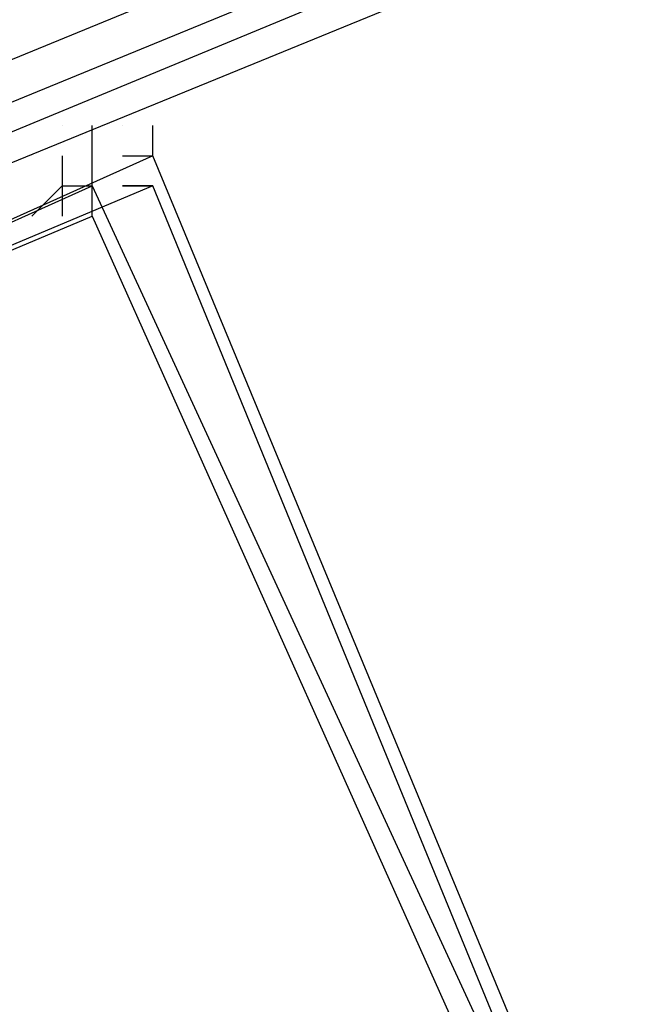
# Model space of a CAD drawing. Header units: feet. Extents: x -79 to 198, y -22 to 181.
# Tile 576 of 656: x 44.728 to 45.007, y 144.857 to 145.291. Entities that reach past the tile are written whole.
import ezdxf

# ---------------------------------------------------------------- set-up
doc = ezdxf.new("R2010")
doc.units = ezdxf.units.FT
doc.layers.add('A-LINEA', color=7, linetype='CONTINUOUS')

msp = doc.modelspace()

# ---------------------------------------------------------------- linework, layer by layer
at = {"layer": 'A-LINEA'}
for p, q in [((44.7467, 145.2444), (44.7467, 145.2444)), ((44.7467, 145.2444), (44.7467, 145.2444)), ((44.7333, 145.2311), (44.7333, 145.2311)), ((44.7333, 145.2311), (44.7333, 145.2311)), ((44.7333, 145.2311), (44.7333, 145.2311)), ((44.7333, 145.2311), (44.7333, 145.2311)), ((44.76, 145.2178), (44.76, 145.2178)), ((44.76, 145.2178), (44.76, 145.2178))]:
    msp.add_line(p, q, dxfattribs=at)
for points in [[(44.6533, 145.2444), (48.2933, 146.7378), (48.3067, 146.7378), (48.3067, 146.7244), (44.6667, 145.2311), (44.6533, 145.2311), (44.6533, 145.2444)], [(44.6533, 145.2444), (48.2933, 146.7378), (48.3067, 146.7378), (48.3067, 146.7244), (44.6667, 145.2311), (44.6533, 145.2311), (44.6533, 145.2444)], [(44.6667, 145.2178), (48.3067, 146.7244), (48.32, 146.7111), (48.32, 146.6978), (44.6667, 145.2044), (44.6667, 145.2178)], [(44.6667, 145.2178), (48.3067, 146.7244), (48.32, 146.7111), (48.32, 146.6978), (44.6667, 145.2044), (44.6667, 145.2178)], [(44.7467, 145.2444), (44.7467, 145.2444), (44.7467, 145.2444), (44.7467, 145.2444)], [(44.7467, 145.2444), (44.7467, 145.2444), (44.7467, 145.2444), (44.7467, 145.2444)], [(44.76, 145.2444), (44.76, 145.2444), (44.76, 145.2444)], [(44.76, 145.2044), (44.76, 145.2178), (44.76, 145.2178), (44.76, 145.2178), (44.76, 145.2178), (44.76, 145.2178), (44.76, 145.2311), (44.76, 145.2311), (44.76, 145.2444), (44.76, 145.2444)], [(44.76, 145.2444), (44.76, 145.2444), (44.76, 145.2444)], [(44.76, 145.2044), (44.76, 145.2178), (44.76, 145.2178), (44.76, 145.2178), (44.76, 145.2178), (44.76, 145.2178), (44.76, 145.2311), (44.76, 145.2311), (44.76, 145.2444), (44.76, 145.2444)], [(44.7733, 145.2444), (44.7733, 145.2444), (44.7733, 145.2444)], [(44.7733, 145.2311), (44.7733, 145.2311), (44.7867, 145.2311), (44.7867, 145.2311), (44.7867, 145.2444), (44.7867, 145.2444)], [(44.7733, 145.2444), (44.7733, 145.2444), (44.7733, 145.2444)], [(44.7733, 145.2311), (44.7733, 145.2311), (44.7867, 145.2311), (44.7867, 145.2311), (44.7867, 145.2444), (44.7867, 145.2444)], [(44.7333, 144.5778), (45.0133, 144.6844), (44.7867, 145.2311), (44.52, 145.1111), (44.7333, 144.5778)], [(44.7333, 144.5778), (45.0133, 144.6844), (44.7867, 145.2311), (44.52, 145.1111), (44.7333, 144.5778)], [(44.7467, 145.2311), (44.7467, 145.2311), (44.7467, 145.2311), (44.7467, 145.2178), (44.7467, 145.2178), (44.76, 145.2178), (44.76, 145.2178)], [(44.7467, 145.2311), (44.7467, 145.2311), (44.7467, 145.2311), (44.7467, 145.2178), (44.7467, 145.2178), (44.76, 145.2178), (44.76, 145.2178)], [(45, 144.6978), (44.7467, 144.5778), (44.4933, 145.0978), (44.76, 145.2178), (45, 144.6978)], [(45, 144.6978), (44.7467, 144.5778), (44.4933, 145.0978), (44.76, 145.2178), (45, 144.6978)], [(44.7467, 144.5911), (45, 144.6978), (44.7867, 145.2178), (44.5333, 145.1111), (44.7467, 144.5911)], [(44.7467, 144.5911), (45, 144.6978), (44.7867, 145.2178), (44.5333, 145.1111), (44.7467, 144.5911)], [(44.7333, 145.2044), (44.7467, 145.2178), (44.7467, 145.2178), (44.7467, 145.2178), (44.7467, 145.2178), (44.7467, 145.2044), (44.7467, 145.2044)], [(44.7333, 145.2044), (44.7467, 145.2178), (44.7467, 145.2178), (44.7467, 145.2178), (44.7467, 145.2178), (44.7467, 145.2044), (44.7467, 145.2044)], [(44.7467, 145.2178), (44.7467, 145.2178), (44.7467, 145.2178), (44.7467, 145.2178), (44.76, 145.2178)], [(44.7467, 145.2178), (44.7467, 145.2178), (44.7467, 145.2178), (44.7467, 145.2178), (44.76, 145.2178)], [(44.7733, 145.2178), (44.7733, 145.2178), (44.7733, 145.2178), (44.7733, 145.2178), (44.7733, 145.2178), (44.7733, 145.2178), (44.7867, 145.2178), (44.7733, 145.2178), (44.7733, 145.2178), (44.7733, 145.2178)], [(44.7733, 145.2178), (44.7733, 145.2178), (44.7733, 145.2178), (44.7733, 145.2178), (44.7733, 145.2178), (44.7733, 145.2178), (44.7867, 145.2178), (44.7733, 145.2178), (44.7733, 145.2178), (44.7733, 145.2178)], [(44.9867, 144.6978), (44.7467, 144.5911), (44.5067, 145.0978), (44.76, 145.2044), (44.9867, 144.6978)], [(44.9867, 144.6978), (44.7467, 144.5911), (44.5067, 145.0978), (44.76, 145.2044), (44.9867, 144.6978)]]:
    msp.add_lwpolyline(points, dxfattribs=at)
msp.add_lwpolyline([(44.7733, 145.2178), (44.7733, 145.2178), (44.7733, 145.2178), (44.7733, 145.2178)], close=True, dxfattribs=at)
msp.add_lwpolyline([(44.7733, 145.2178), (44.7733, 145.2178), (44.7733, 145.2178), (44.7733, 145.2178)], close=True, dxfattribs=at)

doc.saveas('drawing.dxf')
